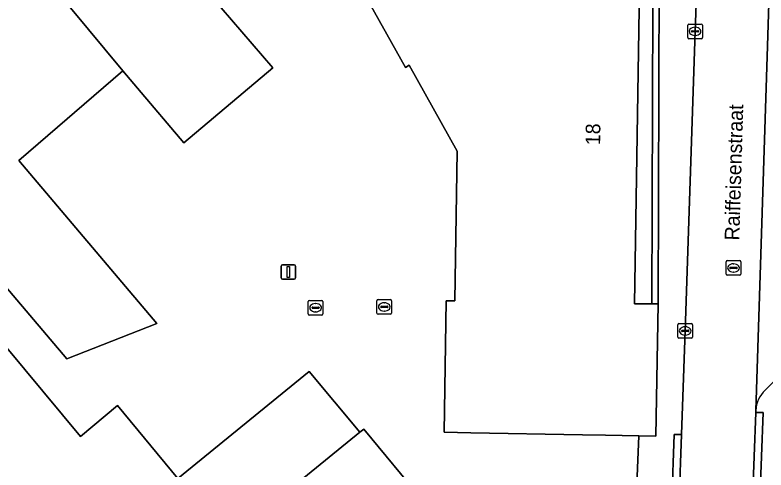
# Model space of a CAD drawing. Extents: x 161087 to 161926, y 382572 to 383873.
# Drawn here: x 161533.1 to 161584.3, y 383502.1 to 383533.2 of the extents above; entities that cross this region are included whole.
import ezdxf

# ---------------------------------------------------------------- set-up
doc = ezdxf.new("R2010")
doc.units = 0
for name, color, linetype in [('IMGEO_Erf', 7, 'Continuous'), ('IMGEO_Kolk', 7, 'Continuous'), ('IMGEO_Lichtmast', 7, 'Continuous'), ('IMGEO_Openbare_ruimte_label', 7, 'Continuous'), ('IMGEO_Pand', 7, 'Continuous'), ('IMGEO_Pand_nummerreeks', 7, 'Continuous'), ('IMGEO_Pand_overbouw', 7, 'Continuous'), ('IMGEO_Parkeervlak_open', 7, 'Continuous'), ('IMGEO_Rijbaan_lokaal_open', 7, 'Continuous'), ('IMGEO_Rioolput', 7, 'Continuous'), ('IMGEO_Voetpad_open', 7, 'Continuous')]:
    doc.layers.add(name, color=color, linetype=linetype)

msp = doc.modelspace()

# ---------------------------------------------------------------- linework, layer by layer
at = {"layer": 'IMGEO_Erf'}
for points in [[(161576.656, 383547.597), (161575.566, 383547.614), (161575.559, 383547.208), (161575.448, 383547.196), (161575.386, 383541.86), (161574.708, 383541.879), (161574.687, 383540.731), (161575.076, 383540.705), (161575.043, 383537.618), (161574.641, 383537.638), (161574.634, 383536.483), (161575.723, 383536.462), (161575.351, 383513.447), (161575.859, 383513.444), (161576.537, 383513.435)], [(161556.612, 383504.667), (161553.16, 383508.816), (161544.198, 383501.497), (161545.432, 383500), (161547.632, 383497.333)]]:
    msp.add_lwpolyline(points, close=True, dxfattribs=at)
for points in [[(161575.464, 383500), (161575.637, 383504.425), (161573.371, 383504.463), (161571.808, 383504.489), (161564.174, 383504.618), (161562.357, 383504.669), (161562.499, 383513.644), (161563.096, 383513.64), (161563.263, 383523.858), (161559.976, 383529.735), (161559.723, 383529.58), (161553.894, 383540.001)], [(161545.729, 383535.304), (161550.678, 383529.55), (161544.609, 383524.427), (161541.448, 383528.171), (161540.446, 383529.356), (161533.342, 383523.235), (161542.75, 383512.085), (161536.628, 383509.687), (161522.831, 383525.934)], [(161520.876, 383524.441), (161537.548, 383504.386), (161540.08, 383506.491), (161544.198, 383501.497), (161553.16, 383508.816), (161556.612, 383504.667), (161556.879, 383504.885), (161560.903, 383500)]]:
    msp.add_lwpolyline(points, dxfattribs=at)
at = {"layer": 'IMGEO_Kolk'}
for p, q in [((161578.984, 383531.617), (161578.984, 383532.469)), ((161579.059, 383532.543), (161579.911, 383532.543)), ((161579.472, 383532.323), (161579.497, 383532.323)), ((161579.985, 383532.469), (161579.985, 383531.617)), ((161579.243, 383532.037), (161579.243, 383532.049)), ((161579.681, 383532), (161579.283, 383532)), ((161579.286, 383532.086), (161579.684, 383532.086)), ((161579.495, 383531.763), (161579.47, 383531.763)), ((161579.727, 383532.049), (161579.727, 383532.037)), ((161579.911, 383531.543), (161579.059, 383531.543)), ((161557.777, 383512.798), (161557.777, 383513.65)), ((161557.852, 383513.724), (161558.704, 383513.724)), ((161558.265, 383513.504), (161558.29, 383513.504)), ((161558.778, 383513.65), (161558.778, 383512.798)), ((161558.036, 383513.218), (161558.036, 383513.23)), ((161558.474, 383513.181), (161558.076, 383513.181)), ((161558.079, 383513.267), (161558.477, 383513.267)), ((161558.288, 383512.944), (161558.263, 383512.944)), ((161558.52, 383513.23), (161558.52, 383513.218)), ((161558.704, 383512.724), (161557.852, 383512.724)), ((161578.31, 383511.159), (161578.31, 383512.011)), ((161578.385, 383512.085), (161579.237, 383512.085)), ((161578.798, 383511.865), (161578.823, 383511.865)), ((161579.311, 383512.011), (161579.311, 383511.159)), ((161578.569, 383511.579), (161578.569, 383511.591)), ((161579.007, 383511.542), (161578.609, 383511.542)), ((161578.612, 383511.628), (161579.01, 383511.628)), ((161578.821, 383511.305), (161578.796, 383511.305)), ((161579.053, 383511.591), (161579.053, 383511.579)), ((161579.237, 383511.085), (161578.385, 383511.085))]:
    msp.add_line(p, q, dxfattribs=at)
for points in [[(161578.984, 383531.617), (161578.984, 383532.469)], [(161579.059, 383532.543), (161579.911, 383532.543)], [(161579.985, 383532.469), (161579.985, 383531.617)], [(161579.911, 383531.543), (161579.059, 383531.543)], [(161557.777, 383512.798), (161557.777, 383513.65)], [(161557.852, 383513.724), (161558.704, 383513.724)], [(161558.778, 383513.65), (161558.778, 383512.798)], [(161558.704, 383512.724), (161557.852, 383512.724)], [(161578.31, 383511.159), (161578.31, 383512.011)], [(161578.385, 383512.085), (161579.237, 383512.085)], [(161579.311, 383512.011), (161579.311, 383511.159)], [(161579.237, 383511.085), (161578.385, 383511.085)]]:
    msp.add_lwpolyline(points, dxfattribs=at)
for centre, radius, start, end in [((161579.061, 383532.467), 0.0765, 91.552, 178.448), ((161579.061, 383532.467), 0.0765, 91.552, 178.448), ((161579.909, 383532.467), 0.0765, 1.552, 88.448), ((161579.909, 383532.467), 0.0765, 1.552, 88.448), ((161579.283, 383532.046), 0.0403, 85.8775, 175.7526), ((161579.28, 383532.036), 0.0366, 178.938, 274.7102), ((161579.684, 383532.043), 0.043, 264.8664, 352.4533), ((161579.688, 383532.048), 0.0386, 1.7309, 96.639), ((161579.061, 383531.619), 0.0765, 181.552, 268.448), ((161579.061, 383531.619), 0.0765, 181.552, 268.448), ((161579.909, 383531.619), 0.0765, 271.552, 358.448), ((161579.909, 383531.619), 0.0765, 271.552, 358.448), ((161557.854, 383513.648), 0.0765, 91.552, 178.448), ((161557.854, 383513.648), 0.0765, 91.552, 178.448), ((161558.702, 383513.648), 0.0765, 1.552, 88.448), ((161558.702, 383513.648), 0.0765, 1.552, 88.448), ((161557.854, 383512.8), 0.0765, 181.552, 268.448), ((161557.854, 383512.8), 0.0765, 181.552, 268.448), ((161558.076, 383513.227), 0.0403, 85.8775, 175.7526), ((161558.073, 383513.217), 0.0366, 178.938, 274.7102), ((161558.477, 383513.224), 0.043, 264.8664, 352.4533), ((161558.481, 383513.229), 0.0386, 1.7309, 96.639), ((161558.702, 383512.8), 0.0765, 271.552, 358.448), ((161558.702, 383512.8), 0.0765, 271.552, 358.448), ((161578.387, 383512.009), 0.0765, 91.552, 178.448), ((161578.387, 383512.009), 0.0765, 91.552, 178.448), ((161579.235, 383512.009), 0.0765, 1.552, 88.448), ((161579.235, 383512.009), 0.0765, 1.552, 88.448), ((161578.609, 383511.588), 0.0403, 85.8775, 175.7526), ((161578.606, 383511.578), 0.0366, 178.938, 274.7102), ((161579.01, 383511.585), 0.043, 264.8664, 352.4533), ((161579.014, 383511.59), 0.0386, 1.7309, 96.639), ((161578.387, 383511.161), 0.0765, 181.552, 268.448), ((161578.387, 383511.161), 0.0765, 181.552, 268.448), ((161579.235, 383511.161), 0.0765, 271.552, 358.448), ((161579.235, 383511.161), 0.0765, 271.552, 358.448)]:
    msp.add_arc(centre, radius, start, end, dxfattribs=at)
for centre, major_axis, ratio, start_param, end_param in [((161579.471, 383532.043), (-0.387, 0.002), 0.722429, 4.712389, 7.853982), ((161579.496, 383532.043), (-0.39, 0.002), 0.717154, 1.570796, 4.712389), ((161558.264, 383513.224), (-0.387, 0.002), 0.722429, 4.712389, 7.853982), ((161558.289, 383513.224), (-0.39, 0.002), 0.717154, 1.570796, 4.712389), ((161578.797, 383511.585), (-0.387, 0.002), 0.722429, 4.712389, 7.853982), ((161578.822, 383511.585), (-0.39, 0.002), 0.717154, 1.570796, 4.712389)]:
    msp.add_ellipse(centre, major_axis=major_axis, ratio=ratio, start_param=start_param, end_param=end_param, dxfattribs=at)
at = {"layer": 'IMGEO_Lichtmast'}
for p, q in [((161551.237, 383515.21), (161551.237, 383516.01)), ((161551.237, 383516.01), (161551.237, 383515.21)), ((161551.337, 383516.11), (161552.127, 383516.11)), ((161552.127, 383516.11), (161551.337, 383516.11)), ((161552.227, 383516.01), (161552.227, 383515.21)), ((161552.227, 383515.21), (161552.227, 383516.01)), ((161552.127, 383515.11), (161551.337, 383515.11)), ((161551.337, 383515.11), (161552.127, 383515.11))]:
    msp.add_line(p, q, dxfattribs=at)
msp.add_lwpolyline([(161551.657, 383515.985), (161551.807, 383515.985), (161551.807, 383515.235), (161551.657, 383515.235), (161551.657, 383515.985)], dxfattribs=at)
for centre, start, end in [((161551.337, 383516.01), 90, 180), ((161551.337, 383516.01), 90, 180), ((161552.127, 383516.01), 0, 90), ((161552.127, 383516.01), 360, 90), ((161551.337, 383515.21), 180, 270), ((161551.337, 383515.21), 180, 270), ((161552.127, 383515.21), 270, 0), ((161552.127, 383515.21), 270, 0)]:
    msp.add_arc(centre, 0.1, start, end, dxfattribs=at)
at = {"layer": 'IMGEO_Pand'}
for points in [[(161545.729, 383535.304), (161537.887, 383544.312), (161533.62, 383555.254), (161527.977, 383553.024), (161534.412, 383536.601), (161536.875, 383533.644), (161540.446, 383529.356), (161541.448, 383528.171), (161544.609, 383524.427), (161550.678, 383529.55)], [(161527.977, 383553.024), (161512.966, 383547.091), (161517.053, 383536.437), (161518.953, 383530.694), (161522.831, 383525.934), (161536.628, 383509.687), (161542.75, 383512.085), (161533.342, 383523.235), (161540.446, 383529.356), (161536.875, 383533.644), (161534.412, 383536.601)]]:
    msp.add_lwpolyline(points, close=True, dxfattribs=at)
for points in [[(161553.894, 383540.001), (161559.723, 383529.58), (161559.976, 383529.735), (161563.263, 383523.858), (161563.096, 383513.64), (161562.499, 383513.644), (161562.357, 383504.669), (161564.174, 383504.618), (161571.808, 383504.489), (161573.371, 383504.463), (161575.637, 383504.425), (161576.807, 383504.405), (161576.958, 383513.429), (161576.537, 383513.435), (161575.859, 383513.444), (161575.351, 383513.447), (161575.723, 383536.462)], [(161493.397, 383521.584), (161492.675, 383520.278), (161500, 383511.461), (161509.522, 383500), (161541.096, 383461.838), (161557.43, 383470.846), (161557.473, 383470.748), (161557.669, 383470.856), (161554.853, 383475.972), (161570.07, 383488.877), (161563.944, 383496.31), (161560.903, 383500), (161556.879, 383504.885), (161556.612, 383504.667), (161547.632, 383497.333), (161545.432, 383500), (161544.198, 383501.497), (161540.08, 383506.491), (161537.548, 383504.386), (161520.876, 383524.441)]]:
    msp.add_lwpolyline(points, dxfattribs=at)
at = {"layer": 'IMGEO_Pand_overbouw'}
msp.add_lwpolyline([(161575.723, 383536.462), (161575.351, 383513.447), (161575.859, 383513.444), (161576.537, 383513.435), (161576.958, 383513.429), (161577.061, 383542.949)], dxfattribs=at)
at = {"layer": 'IMGEO_Parkeervlak_open'}
msp.add_lwpolyline([(161584.27, 383507.551), (161585.437, 383508.713), (161585.751, 383509.415), (161585.83, 383511.622), (161586.086, 383519.211), (161586.284, 383524.78), (161586.551, 383532.043), (161586.922, 383542.551), (161584.797, 383542.66), (161584.409, 383530.335), (161583.63, 383506.153)], dxfattribs=at)
msp.add_arc((161585.68, 383506.06), 2.052, 133.3972, 177.4065, dxfattribs=at)
at = {"layer": 'IMGEO_Rijbaan_lokaal_open'}
msp.add_lwpolyline([(161583.622, 383506.024), (161583.63, 383506.153), (161584.409, 383530.335), (161584.797, 383542.66), (161579.868, 383542.84), (161579.486, 383532.043), (161578.812, 383511.585), (161578.557, 383504.511), (161578.389, 383500), (161577.968, 383488.668), (161577.751, 383483.333), (161582.829, 383483.204), (161582.899, 383485.209), (161583.413, 383500)], close=True, dxfattribs=at)
at = {"layer": 'IMGEO_Rioolput'}
for p, q in [((161581.68, 383516.386), (161582.532, 383516.386)), ((161581.605, 383515.46), (161581.605, 383516.312)), ((161581.864, 383515.88), (161581.864, 383515.892)), ((161581.907, 383515.929), (161582.305, 383515.929)), ((161582.093, 383516.166), (161582.118, 383516.166)), ((161582.348, 383515.892), (161582.348, 383515.88)), ((161582.606, 383516.312), (161582.606, 383515.46)), ((161582.532, 383515.386), (161581.68, 383515.386)), ((161582.302, 383515.843), (161581.904, 383515.843)), ((161582.116, 383515.606), (161582.091, 383515.606)), ((161553.095, 383512.744), (161553.095, 383513.596)), ((161553.17, 383513.67), (161554.022, 383513.67)), ((161553.583, 383513.45), (161553.608, 383513.45)), ((161554.096, 383513.596), (161554.096, 383512.744)), ((161553.354, 383513.164), (161553.354, 383513.176)), ((161553.792, 383513.127), (161553.394, 383513.127)), ((161553.397, 383513.213), (161553.795, 383513.213)), ((161553.606, 383512.89), (161553.581, 383512.89)), ((161553.838, 383513.176), (161553.838, 383513.164)), ((161554.022, 383512.67), (161553.17, 383512.67))]:
    msp.add_line(p, q, dxfattribs=at)
for points in [[(161581.68, 383516.386), (161582.532, 383516.386)], [(161581.605, 383515.46), (161581.605, 383516.312)], [(161582.606, 383516.312), (161582.606, 383515.46)], [(161582.532, 383515.386), (161581.68, 383515.386)], [(161553.095, 383512.744), (161553.095, 383513.596)], [(161553.17, 383513.67), (161554.022, 383513.67)], [(161554.096, 383513.596), (161554.096, 383512.744)], [(161554.022, 383512.67), (161553.17, 383512.67)]]:
    msp.add_lwpolyline(points, dxfattribs=at)
for centre, radius, start, end in [((161581.682, 383516.31), 0.0765, 91.552, 178.448), ((161581.682, 383516.31), 0.0765, 91.552, 178.448), ((161582.53, 383516.31), 0.0765, 1.552, 88.448), ((161582.53, 383516.31), 0.0765, 1.552, 88.448), ((161581.904, 383515.889), 0.0403, 85.8775, 175.7526), ((161581.901, 383515.879), 0.0366, 178.938, 274.7102), ((161582.305, 383515.886), 0.043, 264.8664, 352.4533), ((161582.309, 383515.891), 0.0386, 1.7309, 96.639), ((161581.682, 383515.462), 0.0765, 181.552, 268.448), ((161581.682, 383515.462), 0.0765, 181.552, 268.448), ((161582.53, 383515.462), 0.0765, 271.552, 358.448), ((161582.53, 383515.462), 0.0765, 271.552, 358.448), ((161553.172, 383513.594), 0.0765, 91.552, 178.448), ((161553.172, 383513.594), 0.0765, 91.552, 178.448), ((161554.02, 383513.594), 0.0765, 1.552, 88.448), ((161554.02, 383513.594), 0.0765, 1.552, 88.448), ((161553.394, 383513.173), 0.0403, 85.8775, 175.7526), ((161553.391, 383513.163), 0.0366, 178.938, 274.7102), ((161553.795, 383513.17), 0.043, 264.8664, 352.4533), ((161553.799, 383513.175), 0.0386, 1.7309, 96.639), ((161553.172, 383512.746), 0.0765, 181.552, 268.448), ((161553.172, 383512.746), 0.0765, 181.552, 268.448), ((161554.02, 383512.746), 0.0765, 271.552, 358.448), ((161554.02, 383512.746), 0.0765, 271.552, 358.448)]:
    msp.add_arc(centre, radius, start, end, dxfattribs=at)
for centre, major_axis, ratio, start_param, end_param in [((161582.092, 383515.886), (-0.387, 0.002), 0.722429, 4.712389, 7.853982), ((161582.117, 383515.886), (-0.39, 0.002), 0.717154, 1.570796, 4.712389), ((161553.582, 383513.17), (-0.387, 0.002), 0.722429, 4.712389, 7.853982), ((161553.607, 383513.17), (-0.39, 0.002), 0.717154, 1.570796, 4.712389)]:
    msp.add_ellipse(centre, major_axis=major_axis, ratio=ratio, start_param=start_param, end_param=end_param, dxfattribs=at)
at = {"layer": 'IMGEO_Voetpad_open'}
for points in [[(161577.061, 383542.949), (161577.077, 383547.591), (161576.656, 383547.597), (161576.537, 383513.435), (161576.958, 383513.429)], [(161578.812, 383511.585), (161579.486, 383532.043), (161579.868, 383542.84), (161577.061, 383542.949), (161576.958, 383513.429), (161576.807, 383504.405), (161575.637, 383504.425), (161575.464, 383500), (161575.018, 383488.636), (161575.283, 383488.623), (161575.181, 383483.383), (161577.751, 383483.333), (161577.968, 383488.668), (161577.468, 383488.689), (161577.889, 383500), (161578.057, 383504.523), (161578.557, 383504.511)], [(161583.912, 383500), (161584.121, 383506.012), (161583.622, 383506.024), (161583.413, 383500), (161582.899, 383485.209), (161583.399, 383485.198), (161583.468, 383487.193)], [(161577.968, 383488.668), (161578.389, 383500), (161578.557, 383504.511), (161578.057, 383504.523), (161577.889, 383500), (161577.468, 383488.689)]]:
    msp.add_lwpolyline(points, close=True, dxfattribs=at)
for points in [[(161589.423, 383541.479), (161589.454, 383542.491), (161586.922, 383542.551), (161586.551, 383532.043), (161586.284, 383524.78), (161586.784, 383524.764), (161586.586, 383519.191), (161586.086, 383519.211), (161585.83, 383511.622), (161585.751, 383509.415), (161585.437, 383508.713), (161584.27, 383507.551)], [(161583.63, 383506.153), (161583.622, 383506.024), (161584.121, 383506.012), (161583.912, 383500), (161583.468, 383487.193), (161587.707, 383487.055), (161587.94, 383493.676), (161588.092, 383497.983), (161588.098, 383498.219), (161588.144, 383500), (161588.078, 383500.934), (161588.14, 383501.281), (161588.323, 383508.687), (161588.377, 383510.264), (161588.768, 383520.14), (161588.899, 383523.689), (161589.423, 383541.479)]]:
    msp.add_lwpolyline(points, dxfattribs=at)
msp.add_arc((161585.68, 383506.06), 2.052, 133.3972, 177.4065, dxfattribs=at)

# ---------------------------------------------------------------- texts
at = {"layer": 'IMGEO_Openbare_ruimte_label'}
msp.add_text('Raiffeisenstraat', height=1, rotation=88.2816, dxfattribs=at).set_placement((161582.499, 383517.751))
at = {"layer": 'IMGEO_Pand_nummerreeks'}
msp.add_text('18', height=1, rotation=89.072, dxfattribs=at).set_placement((161573.004, 383524.263))

doc.saveas('drawing.dxf')
